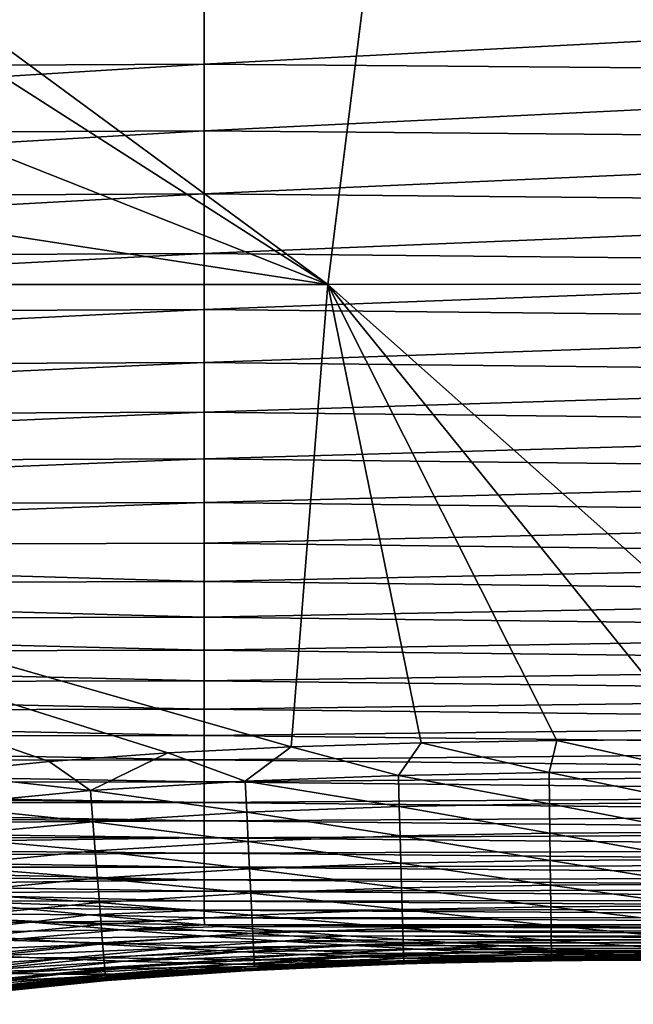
# Model space of a CAD drawing. Header units: metres. Extents: x -105 to 105, y -68 to 103.
# Tile 320 of 416: x 31.19 to 33.97, y 36.5 to 40.96. Entities that reach past the tile are written whole.
import ezdxf

# ---------------------------------------------------------------- set-up
doc = ezdxf.new("R2010")
doc.units = ezdxf.units.M
doc.layers.add('solid_FIT-BATH-150_SW0001_01', color=7, linetype='CONTINUOUS')

msp = doc.modelspace()

# ---------------------------------------------------------------- linework, layer by layer
at = {"layer": 'solid_FIT-BATH-150_SW0001_01'}
for points in [[(32.583248, 39.760757, 16.200817), (25.496708, 44.972977, 16.199598), (25.504524, 44.292011, 16.198769)], [(32.583248, 39.760757, 16.200817), (33.235664, 44.971737, 16.210653), (25.496708, 44.972977, 16.199598)], [(32.583248, 39.760757, 16.200817), (40.077023, 39.761967, 16.218206), (33.235664, 44.971737, 16.210653)], [(40.077023, 39.761967, 16.218206), (40.991165, 44.972569, 16.22831), (33.235664, 44.971737, 16.210653)], [(32.583248, 39.760757, 16.200817), (25.504524, 44.292011, 16.198769), (25.449463, 42.587696, 16.196123)], [(32.583248, 39.760757, 16.200817), (25.449463, 42.587696, 16.196123), (25.278761, 40.883736, 16.192635)], [(26.685522, 40.733994, -21.653275), (32.023693, 41.078712, -21.606762), (32.023693, 40.759483, -21.507984)], [(26.685522, 40.733994, -21.653275), (26.685522, 41.053772, -21.747705), (32.023693, 41.078712, -21.606762)], [(32.023693, 40.759483, -21.507984), (32.023693, 41.078712, -21.606762), (37.361866, 41.038395, -21.421862)], [(32.023693, 40.759483, -21.507984), (37.361866, 41.038395, -21.421862), (37.361866, 40.715549, -21.312798)], [(32.583248, 39.760757, 16.200817), (25.278761, 40.883736, 16.192635), (25.102907, 39.760273, 16.189856)], [(26.685522, 40.431652, -21.545696), (32.023693, 40.759483, -21.507984), (32.023693, 40.457253, -21.396006)], [(26.685522, 40.431652, -21.545696), (26.685522, 40.733994, -21.653275), (32.023693, 40.759483, -21.507984)], [(32.023693, 40.457253, -21.396006), (32.023693, 40.759483, -21.507984), (37.361866, 40.715549, -21.312798)], [(32.023693, 40.457253, -21.396006), (37.361866, 40.715549, -21.312798), (37.361866, 40.409958, -21.189571)], [(26.685522, 40.146152, -21.423878), (32.023693, 40.457253, -21.396006), (32.023693, 40.171478, -21.269783)], [(26.685522, 40.146152, -21.423878), (26.685522, 40.431652, -21.545696), (32.023693, 40.457253, -21.396006)], [(32.023693, 40.171478, -21.269783), (32.023693, 40.457253, -21.396006), (37.361866, 40.409958, -21.189571)], [(32.023693, 40.171478, -21.269783), (37.361866, 40.409958, -21.189571), (37.361866, 40.121105, -21.051113)], [(26.685522, 39.876896, -21.28673), (32.023693, 40.171478, -21.269783), (32.023693, 39.901634, -21.128273)], [(26.685522, 39.876896, -21.28673), (26.685522, 40.146152, -21.423878), (32.023693, 40.171478, -21.269783)], [(32.023693, 39.901634, -21.128273), (32.023693, 40.171478, -21.269783), (37.361866, 40.121105, -21.051113)], [(32.023693, 39.901634, -21.128273), (37.361866, 40.121105, -21.051113), (37.361866, 39.848488, -20.896347)], [(26.685522, 39.623291, -21.133162), (32.023693, 39.901634, -21.128273), (32.023693, 39.647175, -20.970428)], [(26.685522, 39.623291, -21.133162), (26.685522, 39.876896, -21.28673), (32.023693, 39.901634, -21.128273)], [(32.023693, 39.647175, -20.970428), (32.023693, 39.901634, -21.128273), (37.361866, 39.848488, -20.896347)], [(32.023693, 39.647175, -20.970428), (37.361866, 39.848488, -20.896347), (37.361866, 39.591595, -20.724203)], [(32.583248, 39.760757, 16.200817), (25.102907, 39.760273, 16.189856), (32.417774, 37.664249, 16.194971)], [(31.319601, 37.597607, 16.192787), (25.102907, 39.760273, 16.189856), (30.799433, 37.545444, 16.191738)], [(31.857697, 37.6366, 16.193859), (25.102907, 39.760273, 16.189856), (31.319601, 37.597607, 16.192787)], [(32.417774, 37.664249, 16.194971), (25.102907, 39.760273, 16.189856), (31.857697, 37.6366, 16.193859)], [(32.583248, 39.760757, 16.200817), (32.417774, 37.664249, 16.194971), (33.006966, 37.682716, 16.196148)], [(32.583248, 39.760757, 16.200817), (34.90036, 37.698792, 16.200079), (40.077023, 39.761967, 16.218206)], [(32.583248, 39.760757, 16.200817), (33.006966, 37.682716, 16.196148), (33.622261, 37.693295, 16.197395)], [(32.583248, 39.760757, 16.200817), (33.622261, 37.693295, 16.197395), (34.255619, 37.697674, 16.198706)], [(32.583248, 39.760757, 16.200817), (34.255619, 37.697674, 16.198706), (34.90036, 37.698792, 16.200079)], [(26.685522, 39.384739, -20.962084), (32.023693, 39.647175, -20.970428), (32.023693, 39.40757, -20.795204)], [(26.685522, 39.384739, -20.962084), (26.685522, 39.623291, -21.133162), (32.023693, 39.647175, -20.970428)], [(32.023693, 39.40757, -20.795204), (32.023693, 39.647175, -20.970428), (37.361866, 39.591595, -20.724203)], [(32.023693, 39.40757, -20.795204), (37.361866, 39.591595, -20.724203), (37.361866, 39.349915, -20.533606)], [(26.685522, 39.16066, -20.77236), (32.023693, 39.40757, -20.795204), (32.023693, 39.182289, -20.601515)], [(26.685522, 39.16066, -20.77236), (26.685522, 39.384739, -20.962084), (32.023693, 39.40757, -20.795204)], [(32.023693, 39.182289, -20.601515), (32.023693, 39.40757, -20.795204), (37.361866, 39.349915, -20.533606)], [(32.023693, 39.182289, -20.601515), (37.361866, 39.349915, -20.533606), (37.361866, 39.122936, -20.323385)], [(26.685522, 38.950508, -20.562698), (32.023693, 39.182289, -20.601515), (32.023693, 38.970825, -20.388124)], [(26.685522, 38.950508, -20.562698), (26.685522, 39.16066, -20.77236), (32.023693, 39.182289, -20.601515)], [(32.023693, 38.970825, -20.388124), (32.023693, 39.182289, -20.601515), (37.361866, 39.122936, -20.323385)], [(32.023693, 38.970825, -20.388124), (37.361866, 39.122936, -20.323385), (37.361866, 38.910149, -20.092272)], [(26.685522, 38.753761, -20.33177), (32.023693, 38.970825, -20.388124), (32.023693, 38.772671, -20.153782)], [(26.685522, 38.753761, -20.33177), (26.685522, 38.950508, -20.562698), (32.023693, 38.970825, -20.388124)], [(32.023693, 38.772671, -20.153782), (32.023693, 38.970825, -20.388124), (37.361866, 38.910149, -20.092272)], [(32.023693, 38.772671, -20.153782), (37.361866, 38.910149, -20.092272), (37.361866, 38.711029, -19.838997)], [(26.685522, 38.569881, -20.078247), (32.023693, 38.772671, -20.153782), (32.023693, 38.587318, -19.897228)], [(26.685522, 38.569881, -20.078247), (26.685522, 38.753761, -20.33177), (32.023693, 38.772671, -20.153782)], [(32.023693, 38.587318, -19.897228), (32.023693, 38.772671, -20.153782), (37.361866, 38.711029, -19.838997)], [(32.023693, 38.587318, -19.897228), (37.361866, 38.711029, -19.838997), (37.361866, 38.52507, -19.562288)], [(26.685522, 38.569881, -20.078247), (32.023693, 38.587318, -19.897228), (32.023693, 38.414265, -19.617205)], [(26.685522, 38.398346, -19.8008), (26.685522, 38.569881, -20.078247), (32.023693, 38.414265, -19.617205)], [(32.023693, 38.414265, -19.617205), (32.023693, 38.587318, -19.897228), (37.361866, 38.52507, -19.562288)], [(32.023693, 38.414265, -19.617205), (37.361866, 38.52507, -19.562288), (37.361866, 38.351749, -19.26087)], [(26.685522, 38.398346, -19.8008), (32.023693, 38.414265, -19.617205), (32.023693, 38.25301, -19.312458)], [(26.685522, 38.238617, -19.498106), (26.685522, 38.398346, -19.8008), (32.023693, 38.25301, -19.312458)], [(32.023693, 38.25301, -19.312458), (32.023693, 38.414265, -19.617205), (37.361866, 38.351749, -19.26087)], [(32.023693, 38.25301, -19.312458), (37.361866, 38.351749, -19.26087), (37.361866, 38.190559, -18.933474)], [(26.685522, 38.238617, -19.498106), (32.023693, 38.25301, -19.312458), (32.023693, 38.103039, -18.981728)], [(26.685522, 38.090168, -19.168833), (26.685522, 38.238617, -19.498106), (32.023693, 38.103039, -18.981728)], [(32.023693, 38.103039, -18.981728), (32.023693, 38.25301, -19.312458), (37.361866, 38.190559, -18.933474)], [(32.023693, 38.103039, -18.981728), (37.361866, 38.190559, -18.933474), (37.361866, 38.040985, -18.578827)], [(26.685522, 38.090168, -19.168833), (32.023693, 38.103039, -18.981728), (32.023693, 37.963856, -18.62376)], [(26.685522, 37.952469, -18.811653), (26.685522, 38.090168, -19.168833), (32.023693, 37.963856, -18.62376)], [(32.023693, 37.963856, -18.62376), (32.023693, 38.103039, -18.981728), (37.361866, 38.040985, -18.578827)], [(32.023693, 37.963856, -18.62376), (37.361866, 38.040985, -18.578827), (37.361866, 37.902504, -18.195656)], [(26.685522, 37.952469, -18.811653), (32.023693, 37.963856, -18.62376), (32.023693, 37.834949, -18.237297)], [(26.685522, 37.824986, -18.425241), (26.685522, 37.952469, -18.811653), (32.023693, 37.834949, -18.237297)], [(32.023693, 37.834949, -18.237297), (32.023693, 37.963856, -18.62376), (37.361866, 37.902504, -18.195656)], [(32.023693, 37.834949, -18.237297), (37.361866, 37.902504, -18.195656), (37.361866, 37.774612, -17.782684)], [(26.685522, 37.824986, -18.425241), (32.023693, 37.834949, -18.237297), (32.023693, 37.715839, -17.821047)], [(26.685522, 37.707218, -18.008223), (26.685522, 37.824986, -18.425241), (32.023693, 37.715839, -17.821047)], [(32.023693, 37.715839, -17.821047), (32.023693, 37.834949, -18.237297), (37.361866, 37.774612, -17.782684)], [(32.023693, 37.715839, -17.821047), (37.361866, 37.774612, -17.782684), (37.361866, 37.656818, -17.33857)], [(26.685522, 37.707218, -18.008223), (32.023693, 37.715839, -17.821047), (32.023693, 37.606068, -17.373648)], [(26.685522, 37.598713, -17.559141), (26.685522, 37.707218, -18.008223), (32.023693, 37.606068, -17.373648)], [(32.023693, 37.606068, -17.373648), (32.023693, 37.715839, -17.821047), (37.361866, 37.656818, -17.33857)], [(32.903797, 37.534683, 16.185135), (33.006966, 37.682716, 16.196148), (32.417774, 37.664249, 16.194971)], [(32.903797, 37.534683, 16.185135), (33.586815, 37.547424, 16.18652), (33.006966, 37.682716, 16.196148)], [(33.586815, 37.547424, 16.18652), (33.622261, 37.693295, 16.197395), (33.006966, 37.682716, 16.196148)], [(33.586815, 37.547424, 16.18652), (34.253925, 37.551933, 16.187901), (33.622261, 37.693295, 16.197395)], [(34.253925, 37.551933, 16.187901), (34.255619, 37.697674, 16.198706), (33.622261, 37.693295, 16.197395)], [(31.507908, 37.465916, 16.182346), (31.857697, 37.6366, 16.193859), (31.319601, 37.597607, 16.192787)], [(31.507908, 37.465916, 16.182346), (32.209576, 37.509315, 16.183748), (31.857697, 37.6366, 16.193859)], [(32.209576, 37.509315, 16.183748), (32.417774, 37.664249, 16.194971), (31.857697, 37.6366, 16.193859)], [(32.023693, 37.606068, -17.373648), (37.361866, 37.656818, -17.33857), (37.361866, 37.548645, -16.861942)], [(32.209576, 37.509315, 16.183748), (32.903797, 37.534683, 16.185135), (32.417774, 37.664249, 16.194971)], [(26.685522, 37.598713, -17.559141), (32.023693, 37.606068, -17.373648), (32.023693, 37.505192, -16.893726)], [(26.685522, 37.598713, -17.559141), (32.023693, 37.505192, -16.893726), (26.685919, 37.499222, -17.077595)], [(31.507908, 37.465916, 16.182346), (31.319601, 37.597607, 16.192787), (30.799433, 37.545444, 16.191738)], [(32.023693, 37.505192, -16.893726), (32.023693, 37.606068, -17.373648), (37.361866, 37.548645, -16.861942)], [(30.801594, 37.398071, 16.180916), (31.507908, 37.465916, 16.182346), (30.799433, 37.545444, 16.191738)], [(32.023693, 37.505192, -16.893726), (37.361866, 37.548645, -16.861942), (37.361866, 37.449619, -16.351431)], [(33.588509, 37.406044, 16.154968), (33.586815, 37.547424, 16.18652), (32.903797, 37.534683, 16.185135)], [(34.254387, 37.410553, 16.156351), (34.253925, 37.551933, 16.187901), (33.586815, 37.547424, 16.18652)], [(33.588509, 37.406044, 16.154968), (34.254387, 37.410553, 16.156351), (33.586815, 37.547424, 16.18652)], [(32.023693, 37.412769, -16.379913), (26.685919, 37.499222, -17.077595), (32.023693, 37.505192, -16.893726)], [(32.023693, 37.412769, -16.379913), (26.927549, 37.465183, -16.885277), (26.685919, 37.499222, -17.077595)], [(32.216465, 37.368073, 16.152195), (32.209576, 37.509315, 16.183748), (31.507908, 37.465916, 16.182346)], [(32.023693, 37.412769, -16.379913), (32.023693, 37.505192, -16.893726), (37.361866, 37.449619, -16.351431)], [(32.907612, 37.393333, 16.153584), (32.903797, 37.534683, 16.185135), (32.209576, 37.509315, 16.183748)], [(32.216465, 37.368073, 16.152195), (32.907612, 37.393333, 16.153584), (32.209576, 37.509315, 16.183748)], [(32.907612, 37.393333, 16.153584), (33.588509, 37.406044, 16.154968), (32.903797, 37.534683, 16.185135)], [(32.023693, 37.412769, -16.379913), (27.320002, 37.410187, -16.550983), (26.927549, 37.465183, -16.885277)], [(31.518913, 37.324932, 16.150793), (31.507908, 37.465916, 16.182346), (30.801594, 37.398071, 16.180916)], [(31.518913, 37.324932, 16.150793), (32.216465, 37.368073, 16.152195), (31.507908, 37.465916, 16.182346)], [(32.023693, 37.32835, -15.830834), (27.320002, 37.410187, -16.550983), (32.023693, 37.412769, -16.379913)], [(32.023693, 37.32835, -15.830834), (27.702845, 37.35696, -16.195852), (27.320002, 37.410187, -16.550983)], [(32.023693, 37.412769, -16.379913), (37.361866, 37.449619, -16.351431), (37.361866, 37.359264, -15.805665)], [(32.023693, 37.32835, -15.830834), (32.023693, 37.412769, -16.379913), (37.361866, 37.359264, -15.805665)], [(34.254868, 37.2775, 16.105612), (34.254387, 37.410553, 16.156351), (33.588509, 37.406044, 16.154968)], [(30.817886, 37.257614, 16.149361), (31.518913, 37.324932, 16.150793), (30.801594, 37.398071, 16.180916)], [(32.222988, 37.235157, 16.101448), (32.216465, 37.368073, 16.152195), (31.518913, 37.324932, 16.150793)], [(32.911243, 37.260315, 16.10284), (32.907612, 37.393333, 16.153584), (32.216465, 37.368073, 16.152195)], [(32.222988, 37.235157, 16.101448), (32.911243, 37.260315, 16.10284), (32.216465, 37.368073, 16.152195)], [(33.590141, 37.272987, 16.104227), (33.588509, 37.406044, 16.154968), (32.907612, 37.393333, 16.153584)], [(32.911243, 37.260315, 16.10284), (33.590141, 37.272987, 16.104227), (32.907612, 37.393333, 16.153584)], [(33.590141, 37.272987, 16.104227), (34.254868, 37.2775, 16.105612), (33.588509, 37.406044, 16.154968)], [(32.023693, 37.32835, -15.830834), (28.078186, 37.305584, -15.818457), (27.702845, 37.35696, -16.195852)], [(32.023693, 37.251495, -15.245119), (28.078186, 37.305584, -15.818457), (32.023693, 37.32835, -15.830834)], [(31.529312, 37.192261, 16.10004), (31.518913, 37.324932, 16.150793), (30.817886, 37.257614, 16.149361)], [(31.529312, 37.192261, 16.10004), (32.222988, 37.235157, 16.101448), (31.518913, 37.324932, 16.150793)], [(32.023693, 37.32835, -15.830834), (37.361866, 37.359264, -15.805665), (37.361866, 37.277103, -15.223272)], [(32.023693, 37.251495, -15.245119), (32.023693, 37.32835, -15.830834), (37.361866, 37.277103, -15.223272)], [(32.023693, 37.251495, -15.245119), (28.445932, 37.256245, -15.418365), (28.078186, 37.305584, -15.818457)], [(32.023693, 37.251495, -15.245119), (37.361866, 37.277103, -15.223272), (37.361866, 37.202667, -14.60288)], [(34.255356, 37.154331, 16.037241), (34.254868, 37.2775, 16.105612), (33.590141, 37.272987, 16.104227)], [(32.023693, 37.251495, -15.245119), (28.806047, 37.20892, -14.993556), (28.445932, 37.256245, -15.418365)], [(32.023693, 37.181751, -14.621395), (28.806047, 37.20892, -14.993556), (32.023693, 37.251495, -15.245119)], [(30.833261, 37.125439, 16.0986), (31.529312, 37.192261, 16.10004), (30.817886, 37.257614, 16.149361)], [(32.229069, 37.112114, 16.033064), (32.222988, 37.235157, 16.101448), (31.529312, 37.192261, 16.10004)], [(32.023693, 37.181751, -14.621395), (32.023693, 37.251495, -15.245119), (37.361866, 37.202667, -14.60288)], [(32.914646, 37.137177, 16.034462), (32.911243, 37.260315, 16.10284), (32.222988, 37.235157, 16.101448)], [(32.229069, 37.112114, 16.033064), (32.914646, 37.137177, 16.034462), (32.222988, 37.235157, 16.101448)], [(33.591702, 37.149818, 16.035854), (33.590141, 37.272987, 16.104227), (32.911243, 37.260315, 16.10284)], [(32.914646, 37.137177, 16.034462), (33.591702, 37.149818, 16.035854), (32.911243, 37.260315, 16.10284)], [(33.591702, 37.149818, 16.035854), (34.255356, 37.154331, 16.037241), (33.590141, 37.272987, 16.104227)], [(32.023693, 37.181751, -14.621395), (29.16073, 37.163406, -14.539763), (28.806047, 37.20892, -14.993556)], [(31.53898, 37.069447, 16.031649), (31.529312, 37.192261, 16.10004), (30.833261, 37.125439, 16.0986)], [(31.53898, 37.069447, 16.031649), (32.229069, 37.112114, 16.033064), (31.529312, 37.192261, 16.10004)], [(32.023693, 37.181751, -14.621395), (37.361866, 37.202667, -14.60288), (37.361866, 37.135475, -13.94312)], [(32.023693, 37.118675, -13.958291), (29.16073, 37.163406, -14.539763), (32.023693, 37.181751, -14.621395)], [(32.023693, 37.118675, -13.958291), (29.510887, 37.119671, -14.053617), (29.16073, 37.163406, -14.539763)], [(32.023693, 37.118675, -13.958291), (32.023693, 37.181751, -14.621395), (37.361866, 37.135475, -13.94312)], [(33.593159, 37.03809, 15.951408), (33.591702, 37.149818, 16.035854), (32.914646, 37.137177, 16.034462)], [(34.255844, 37.042603, 15.952798), (34.255356, 37.154331, 16.037241), (33.591702, 37.149818, 16.035854)], [(33.593159, 37.03809, 15.951408), (34.255844, 37.042603, 15.952798), (33.591702, 37.149818, 16.035854)], [(32.023693, 37.061829, -13.254435), (29.855719, 37.077946, -13.534333), (29.510887, 37.119671, -14.053617)], [(32.023693, 37.061829, -13.254435), (29.510887, 37.119671, -14.053617), (32.023693, 37.118675, -13.958291)], [(30.847536, 37.00309, 16.030199), (31.53898, 37.069447, 16.031649), (30.833261, 37.125439, 16.0986)], [(32.234631, 37.000504, 15.948603), (32.229069, 37.112114, 16.033064), (31.53898, 37.069447, 16.031649)], [(32.023693, 37.118675, -13.958291), (37.361866, 37.135475, -13.94312), (37.361866, 37.075054, -13.242619)], [(32.023693, 37.061829, -13.254435), (32.023693, 37.118675, -13.958291), (37.361866, 37.075054, -13.242619)], [(32.917782, 37.025475, 15.95001), (32.914646, 37.137177, 16.034462), (32.229069, 37.112114, 16.033064)], [(32.234631, 37.000504, 15.948603), (32.917782, 37.025475, 15.95001), (32.229069, 37.112114, 16.033064)], [(32.917782, 37.025475, 15.95001), (33.593159, 37.03809, 15.951408), (32.914646, 37.137177, 16.034462)], [(32.023693, 37.061829, -13.254435), (30.195494, 37.038372, -12.980608), (29.855719, 37.077946, -13.534333)], [(32.023693, 37.010792, -12.508448), (30.195494, 37.038372, -12.980608), (32.023693, 37.061829, -13.254435)], [(31.547796, 36.958046, 15.947177), (31.53898, 37.069447, 16.031649), (30.847536, 37.00309, 16.030199)], [(31.547796, 36.958046, 15.947177), (32.234631, 37.000504, 15.948603), (31.53898, 37.069447, 16.031649)], [(32.023693, 37.061829, -13.254435), (37.361866, 37.075054, -13.242619), (37.361866, 37.020939, -12.500005)], [(32.023693, 37.010792, -12.508448), (32.023693, 37.061829, -13.254435), (37.361866, 37.020939, -12.500005)], [(32.023693, 37.010792, -12.508448), (30.531027, 37.001015, -12.390066), (30.195494, 37.038372, -12.980608)], [(32.023693, 36.96521, -11.71894), (30.531027, 37.001015, -12.390066), (32.023693, 37.010792, -12.508448)], [(32.023693, 37.010792, -12.508448), (37.361866, 37.020939, -12.500005), (37.361866, 36.972733, -11.713908)], [(32.023693, 36.96521, -11.71894), (32.023693, 37.010792, -12.508448), (37.361866, 36.972733, -11.713908)], [(32.920601, 36.926762, 15.851042), (32.917782, 37.025475, 15.95001), (32.234631, 37.000504, 15.948603)], [(33.594498, 36.93935, 15.852447), (33.593159, 37.03809, 15.951408), (32.917782, 37.025475, 15.95001)], [(32.920601, 36.926762, 15.851042), (33.594498, 36.93935, 15.852447), (32.917782, 37.025475, 15.95001)], [(34.256329, 36.943863, 15.853842), (34.255844, 37.042603, 15.952798), (33.593159, 37.03809, 15.951408)], [(33.594498, 36.93935, 15.852447), (34.256329, 36.943863, 15.853842), (33.593159, 37.03809, 15.951408)], [(32.023693, 36.96521, -11.71894), (30.862055, 36.965942, -11.760345), (30.531027, 37.001015, -12.390066)], [(30.860531, 36.892113, 15.945713), (31.547796, 36.958046, 15.947177), (30.847536, 37.00309, 16.030199)], [(32.023693, 36.924725, -10.884522), (31.186005, 36.933353, -11.092188), (30.862055, 36.965942, -11.760345)], [(32.023693, 36.924725, -10.884522), (30.862055, 36.965942, -11.760345), (32.023693, 36.96521, -11.71894)], [(32.239594, 36.901871, 15.849626), (32.234631, 37.000504, 15.948603), (31.547796, 36.958046, 15.947177)], [(32.023693, 36.96521, -11.71894), (37.361866, 36.972733, -11.713908), (37.361866, 36.930038, -10.88296)], [(32.023693, 36.924725, -10.884522), (32.023693, 36.96521, -11.71894), (37.361866, 36.930038, -10.88296)], [(32.239594, 36.901871, 15.849626), (32.920601, 36.926762, 15.851042), (32.234631, 37.000504, 15.948603)], [(31.186005, 36.933353, -11.092188), (31.502182, 36.903286, -10.384292), (30.794544, 36.909355, -10.887589)], [(31.555634, 36.859604, 15.848186), (31.547796, 36.958046, 15.947177), (30.860531, 36.892113, 15.945713)], [(32.023693, 36.924725, -10.884522), (31.502182, 36.903286, -10.384292), (31.186005, 36.933353, -11.092188)], [(32.023693, 36.888981, -10.003807), (31.502182, 36.903286, -10.384292), (32.023693, 36.924725, -10.884522)], [(31.555634, 36.859604, 15.848186), (32.239594, 36.901871, 15.849626), (31.547796, 36.958046, 15.947177)], [(32.023693, 36.924725, -10.884522), (37.361866, 36.930038, -10.88296), (37.361866, 36.892467, -10.005789)], [(32.023693, 36.888981, -10.003807), (32.023693, 36.924725, -10.884522), (37.361866, 36.892467, -10.005789)], [(32.923058, 36.842594, 15.739118), (32.920601, 36.926762, 15.851042), (32.239594, 36.901871, 15.849626)], [(33.595695, 36.85516, 15.74053), (33.594498, 36.93935, 15.852447), (32.920601, 36.926762, 15.851042)], [(32.923058, 36.842594, 15.739118), (33.595695, 36.85516, 15.74053), (32.920601, 36.926762, 15.851042)], [(34.256798, 36.859673, 15.741929), (34.256329, 36.943863, 15.853842), (33.594498, 36.93935, 15.852447)], [(33.595695, 36.85516, 15.74053), (34.256798, 36.859673, 15.741929), (33.594498, 36.93935, 15.852447)], [(30.370079, 36.858612, -10.684321), (30.794544, 36.909355, -10.887589), (31.237938, 36.869041, -9.841188)], [(31.502182, 36.903286, -10.384292), (31.237938, 36.869041, -9.841188), (30.794544, 36.909355, -10.887589)], [(30.872061, 36.794052, 15.846705), (31.555634, 36.859604, 15.848186), (30.860531, 36.892113, 15.945713)], [(31.502182, 36.903286, -10.384292), (31.811863, 36.875656, -9.632895), (31.237938, 36.869041, -9.841188)], [(31.811863, 36.875656, -9.632895), (32.025143, 36.857628, -9.075686), (31.237938, 36.869041, -9.841188)], [(32.023693, 36.888981, -10.003807), (31.811863, 36.875656, -9.632895), (31.502182, 36.903286, -10.384292)], [(32.243881, 36.817772, 15.73769), (32.239594, 36.901871, 15.849626), (31.555634, 36.859604, 15.848186)], [(32.023693, 36.888981, -10.003807), (32.025143, 36.857628, -9.075686), (31.811863, 36.875656, -9.632895)], [(32.023693, 36.888981, -10.003807), (37.361866, 36.892467, -10.005789), (37.361866, 36.859627, -9.081024)], [(32.023693, 36.888981, -10.003807), (37.361866, 36.859627, -9.081024), (32.025143, 36.857628, -9.075686)], [(32.243881, 36.817772, 15.73769), (32.923058, 36.842594, 15.739118), (32.239594, 36.901871, 15.849626)], [(30.795069, 36.823471, -9.646255), (30.370079, 36.858612, -10.684321), (31.237938, 36.869041, -9.841188)], [(30.795069, 36.823471, -9.646255), (31.237938, 36.869041, -9.841188), (31.647707, 36.835072, -8.744442)], [(31.187235, 36.794353, -8.558246), (30.795069, 36.823471, -9.646255), (31.647707, 36.835072, -8.744442)], [(31.56237, 36.775669, 15.736236), (31.555634, 36.859604, 15.848186), (30.872061, 36.794052, 15.846705)], [(31.187235, 36.794353, -8.558246), (31.647707, 36.835072, -8.744442), (32.025806, 36.806702, -7.591387)], [(32.025143, 36.857628, -9.075686), (31.647707, 36.835072, -8.744442), (31.237938, 36.869041, -9.841188)], [(31.56237, 36.775669, 15.736236), (32.243881, 36.817772, 15.73769), (31.555634, 36.859604, 15.848186)], [(32.025143, 36.857628, -9.075686), (32.110336, 36.850643, -8.842603), (31.647707, 36.835072, -8.744442)], [(32.110336, 36.850643, -8.842603), (32.394516, 36.828224, -8.015312), (31.647707, 36.835072, -8.744442)], [(32.394516, 36.828224, -8.015312), (32.025806, 36.806702, -7.591387), (31.647707, 36.835072, -8.744442)], [(37.361866, 36.831127, -8.107297), (32.025143, 36.857628, -9.075686), (37.361866, 36.859627, -9.081024)], [(37.361866, 36.831127, -8.107297), (32.110336, 36.850643, -8.842603), (32.025143, 36.857628, -9.075686)], [(32.394516, 36.828224, -8.015312), (32.666779, 36.80814, -7.144774), (32.025806, 36.806702, -7.591387)], [(37.361866, 36.831127, -8.107297), (32.394516, 36.828224, -8.015312), (32.110336, 36.850643, -8.842603)], [(32.92511, 36.774521, 15.615795), (32.923058, 36.842594, 15.739118), (32.243881, 36.817772, 15.73769)], [(37.361866, 36.80658, -7.083236), (32.394516, 36.828224, -8.015312), (37.361866, 36.831127, -8.107297)], [(37.361866, 36.80658, -7.083236), (32.666779, 36.80814, -7.144774), (32.394516, 36.828224, -8.015312)], [(33.596729, 36.787067, 15.617216), (33.595695, 36.85516, 15.74053), (32.923058, 36.842594, 15.739118)], [(32.92511, 36.774521, 15.615795), (33.596729, 36.787067, 15.617216), (32.923058, 36.842594, 15.739118)], [(34.257244, 36.79158, 15.618621), (34.256798, 36.859673, 15.741929), (33.595695, 36.85516, 15.74053)], [(33.596729, 36.787067, 15.617216), (34.257244, 36.79158, 15.618621), (33.595695, 36.85516, 15.74053)], [(30.330496, 36.757824, -9.442979), (30.795069, 36.823471, -9.646255), (31.187235, 36.794353, -8.558246)], [(30.705904, 36.734772, -8.363404), (30.330496, 36.757824, -9.442979), (31.187235, 36.794353, -8.558246)], [(30.705904, 36.734772, -8.363404), (31.187235, 36.794353, -8.558246), (31.548485, 36.770538, -7.414373)], [(30.881948, 36.710449, 15.734736), (31.56237, 36.775669, 15.736236), (30.872061, 36.794052, 15.846705)], [(31.548485, 36.770538, -7.414373), (31.187235, 36.794353, -8.558246), (32.025806, 36.806702, -7.591387)], [(31.548485, 36.770538, -7.414373), (32.025806, 36.806702, -7.591387), (32.375248, 36.783043, -6.37377)], [(31.881805, 36.75116, -6.206415), (31.548485, 36.770538, -7.414373), (32.375248, 36.783043, -6.37377)], [(32.247414, 36.74976, 15.614355), (32.243881, 36.817772, 15.73769), (31.56237, 36.775669, 15.736236)], [(31.881805, 36.75116, -6.206415), (32.375248, 36.783043, -6.37377), (32.698479, 36.763271, -5.084231)], [(32.666779, 36.80814, -7.144774), (32.375248, 36.783043, -6.37377), (32.025806, 36.806702, -7.591387)], [(32.247414, 36.74976, 15.614355), (32.92511, 36.774521, 15.615795), (32.243881, 36.817772, 15.73769)], [(32.666779, 36.80814, -7.144774), (32.923767, 36.790504, -6.242395), (32.375248, 36.783043, -6.37377)], [(32.923767, 36.790504, -6.242395), (33.162247, 36.77528, -5.320576), (32.375248, 36.783043, -6.37377)], [(33.162247, 36.77528, -5.320576), (32.698479, 36.763271, -5.084231), (32.375248, 36.783043, -6.37377)], [(37.361866, 36.785591, -6.007473), (32.923767, 36.790504, -6.242395), (32.666779, 36.80814, -7.144774)], [(37.361866, 36.785591, -6.007473), (32.666779, 36.80814, -7.144774), (37.361866, 36.80658, -7.083236)], [(37.361866, 36.785591, -6.007473), (33.162247, 36.77528, -5.320576), (32.923767, 36.790504, -6.242395)], [(33.597584, 36.736633, 15.484063), (33.596729, 36.787067, 15.617216), (32.92511, 36.774521, 15.615795)], [(37.361866, 36.767773, -4.878635), (33.162247, 36.77528, -5.320576), (37.361866, 36.785591, -6.007473)], [(34.257668, 36.741142, 15.485474), (34.257244, 36.79158, 15.618621), (33.596729, 36.787067, 15.617216)], [(33.597584, 36.736633, 15.484063), (34.257668, 36.741142, 15.485474), (33.596729, 36.787067, 15.617216)], [(31.051134, 36.716766, -7.228467), (30.705904, 36.734772, -8.363404), (31.548485, 36.770538, -7.414373)], [(31.567884, 36.707798, 15.612885), (31.56237, 36.775669, 15.736236), (30.881948, 36.710449, 15.734736)], [(31.051134, 36.716766, -7.228467), (31.548485, 36.770538, -7.414373), (31.881805, 36.75116, -6.206415)], [(31.369137, 36.70293, -6.030039), (31.051134, 36.716766, -7.228467), (31.881805, 36.75116, -6.206415)], [(31.369137, 36.70293, -6.030039), (31.881805, 36.75116, -6.206415), (32.189671, 36.735394, -4.927001)], [(31.567884, 36.707798, 15.612885), (32.247414, 36.74976, 15.614355), (31.56237, 36.775669, 15.736236)], [(32.250111, 36.699387, 15.481182), (32.247414, 36.74976, 15.614355), (31.567884, 36.707798, 15.612885)], [(32.189671, 36.735394, -4.927001), (31.881805, 36.75116, -6.206415), (32.698479, 36.763271, -5.084231)], [(32.189671, 36.735394, -4.927001), (32.698479, 36.763271, -5.084231), (32.994251, 36.746964, -3.721266)], [(32.470894, 36.72282, -3.574612), (32.189671, 36.735394, -4.927001), (32.994251, 36.746964, -3.721266)], [(32.926716, 36.724102, 15.482634), (32.92511, 36.774521, 15.615795), (32.247414, 36.74976, 15.614355)], [(32.250111, 36.699387, 15.481182), (32.926716, 36.724102, 15.482634), (32.247414, 36.74976, 15.614355)], [(32.470894, 36.72282, -3.574612), (32.994251, 36.746964, -3.721266), (33.259869, 36.733852, -2.285729)], [(33.162247, 36.77528, -5.320576), (33.383411, 36.762123, -4.375644), (32.698479, 36.763271, -5.084231)], [(33.383411, 36.762123, -4.375644), (32.994251, 36.746964, -3.721266), (32.698479, 36.763271, -5.084231)], [(32.926716, 36.724102, 15.482634), (33.597584, 36.736633, 15.484063), (32.92511, 36.774521, 15.615795)], [(33.383411, 36.762123, -4.375644), (33.587643, 36.750801, -3.406424), (32.994251, 36.746964, -3.721266)], [(33.587643, 36.750801, -3.406424), (33.774822, 36.741142, -2.413198), (32.994251, 36.746964, -3.721266)], [(33.774822, 36.741142, -2.413198), (33.259869, 36.733852, -2.285729), (32.994251, 36.746964, -3.721266)], [(37.361866, 36.767773, -4.878635), (33.383411, 36.762123, -4.375644), (33.162247, 36.77528, -5.320576)], [(33.774822, 36.741142, -2.413198), (33.944481, 36.732975, -1.396991), (33.259869, 36.733852, -2.285729)], [(37.361866, 36.752777, -3.695388), (33.383411, 36.762123, -4.375644), (37.361866, 36.767773, -4.878635)], [(37.361866, 36.752777, -3.695388), (33.587643, 36.750801, -3.406424), (33.383411, 36.762123, -4.375644)], [(37.361866, 36.74033, -2.456455), (33.587643, 36.750801, -3.406424), (37.361866, 36.752777, -3.695388)], [(37.361866, 36.74033, -2.456455), (33.774822, 36.741142, -2.413198), (33.587643, 36.750801, -3.406424)], [(33.597584, 36.736633, 15.484063), (34.258049, 36.709911, 15.344046), (34.257668, 36.741142, 15.485474)], [(37.361866, 36.730171, -1.160566), (33.944481, 36.732975, -1.396991), (33.774822, 36.741142, -2.413198)], [(37.361866, 36.730171, -1.160566), (33.774822, 36.741142, -2.413198), (37.361866, 36.74033, -2.456455)], [(30.537432, 36.648716, -7.037808), (31.051134, 36.716766, -7.228467), (31.369137, 36.70293, -6.030039)], [(30.840965, 36.640949, -5.848404), (30.537432, 36.648716, -7.037808), (31.369137, 36.70293, -6.030039)], [(30.840965, 36.640949, -5.848404), (31.369137, 36.70293, -6.030039), (31.66239, 36.692432, -4.7608)], [(30.890009, 36.642853, 15.611365), (31.567884, 36.707798, 15.612885), (30.881948, 36.710449, 15.734736)], [(31.572052, 36.657536, 15.479695), (31.567884, 36.707798, 15.612885), (30.890009, 36.642853, 15.611365)], [(31.66239, 36.692432, -4.7608), (31.369137, 36.70293, -6.030039), (32.189671, 36.735394, -4.927001)], [(31.572052, 36.657536, 15.479695), (32.250111, 36.699387, 15.481182), (31.567884, 36.707798, 15.612885)], [(31.572052, 36.657536, 15.479695), (32.2519, 36.668201, 15.339728), (32.250111, 36.699387, 15.481182)], [(31.66239, 36.692432, -4.7608), (32.189671, 36.735394, -4.927001), (32.470894, 36.72282, -3.574612)], [(31.929777, 36.684834, -3.41924), (31.66239, 36.692432, -4.7608), (32.470894, 36.72282, -3.574612)], [(31.929777, 36.684834, -3.41924), (32.470894, 36.72282, -3.574612), (32.722843, 36.713173, -2.150205)], [(32.168755, 36.679836, -2.006399), (31.929777, 36.684834, -3.41924), (32.722843, 36.713173, -2.150205)], [(32.168755, 36.679836, -2.006399), (32.722843, 36.713173, -2.150205), (32.943027, 36.706165, -0.655365)], [(32.376911, 36.677135, -0.523948), (32.168755, 36.679836, -2.006399), (32.943027, 36.706165, -0.655365)], [(32.250111, 36.699387, 15.481182), (32.92783, 36.692886, 15.341192), (32.926716, 36.724102, 15.482634)], [(32.250111, 36.699387, 15.481182), (32.2519, 36.668201, 15.339728), (32.92783, 36.692886, 15.341192)], [(32.92783, 36.692886, 15.341192), (32.2519, 36.668201, 15.339728), (32.634399, 36.673424, 15.195111)], [(32.376911, 36.677135, -0.523948), (32.943027, 36.706165, -0.655365), (33.130737, 36.701405, 0.900744)], [(32.553593, 36.676311, 1.018975), (32.376911, 36.677135, -0.523948), (33.130737, 36.701405, 0.900744)], [(32.722843, 36.713173, -2.150205), (32.470894, 36.72282, -3.574612), (33.259869, 36.733852, -2.285729)], [(32.553593, 36.676311, 1.018975), (33.130737, 36.701405, 0.900744), (33.286545, 36.698441, 2.504229)], [(32.699429, 36.676884, 2.608796), (32.553593, 36.676311, 1.018975), (33.286545, 36.698441, 2.504229)], [(32.92783, 36.692886, 15.341192), (32.634399, 36.673424, 15.195111), (33.048981, 36.685436, 15.196012)], [(32.699429, 36.676884, 2.608796), (33.286545, 36.698441, 2.504229), (33.411186, 36.696808, 4.142036)], [(32.815231, 36.678368, 4.233011), (32.699429, 36.676884, 2.608796), (33.411186, 36.696808, 4.142036)], [(32.722843, 36.713173, -2.150205), (33.259869, 36.733852, -2.285729), (33.492779, 36.723663, -0.779099)], [(32.943027, 36.706165, -0.655365), (32.722843, 36.713173, -2.150205), (33.492779, 36.723663, -0.779099)], [(32.815231, 36.678368, 4.233011), (33.411186, 36.696808, 4.142036), (33.507175, 36.696102, 5.815029)], [(32.903561, 36.680328, 5.89268), (32.815231, 36.678368, 4.233011), (33.507175, 36.696102, 5.815029)], [(32.903561, 36.680328, 5.89268), (33.507175, 36.696102, 5.815029), (33.579189, 36.695972, 7.540796)], [(32.969086, 36.682381, 7.605157), (32.903561, 36.680328, 5.89268), (33.579189, 36.695972, 7.540796)], [(32.926716, 36.724102, 15.482634), (33.598232, 36.70541, 15.34263), (33.597584, 36.736633, 15.484063)], [(32.926716, 36.724102, 15.482634), (32.92783, 36.692886, 15.341192), (33.598232, 36.70541, 15.34263)], [(33.598232, 36.70541, 15.34263), (32.92783, 36.692886, 15.341192), (33.048981, 36.685436, 15.196012)], [(32.943027, 36.706165, -0.655365), (33.492779, 36.723663, -0.779099), (33.692234, 36.716015, 0.789495)], [(33.130737, 36.701405, 0.900744), (32.943027, 36.706165, -0.655365), (33.692234, 36.716015, 0.789495)], [(32.969086, 36.682381, 7.605157), (33.579189, 36.695972, 7.540796), (33.631927, 36.696079, 9.337185)], [(33.016457, 36.684158, 9.387705), (32.969086, 36.682381, 7.605157), (33.631927, 36.696079, 9.337185)], [(33.016457, 36.684158, 9.387705), (33.631927, 36.696079, 9.337185), (33.668182, 36.696159, 11.21463)], [(33.048409, 36.685383, 11.249895), (33.016457, 36.684158, 9.387705), (33.668182, 36.696159, 11.21463)], [(33.048409, 36.685383, 11.249895), (33.668182, 36.696159, 11.21463), (33.686939, 36.696129, 13.169749)], [(33.063988, 36.685936, 13.187866), (33.048409, 36.685383, 11.249895), (33.686939, 36.696129, 13.169749)], [(33.598232, 36.70541, 15.34263), (33.048981, 36.685436, 15.196012), (33.684483, 36.695889, 15.197382)], [(33.048981, 36.685436, 15.196012), (33.063988, 36.685936, 13.187866), (33.684483, 36.695889, 15.197382)], [(33.063988, 36.685936, 13.187866), (33.686939, 36.696129, 13.169749), (33.684483, 36.695889, 15.197382)], [(33.130737, 36.701405, 0.900744), (33.692234, 36.716015, 0.789495), (33.858761, 36.710464, 2.405911)], [(33.286545, 36.698441, 2.504229), (33.130737, 36.701405, 0.900744), (33.858761, 36.710464, 2.405911)], [(33.944481, 36.732975, -1.396991), (33.492779, 36.723663, -0.779099), (33.259869, 36.733852, -2.285729)], [(33.286545, 36.698441, 2.504229), (33.858761, 36.710464, 2.405911), (33.992996, 36.706562, 4.056606)], [(33.411186, 36.696808, 4.142036), (33.286545, 36.698441, 2.504229), (33.992996, 36.706562, 4.056606)], [(33.411186, 36.696808, 4.142036), (33.992996, 36.706562, 4.056606), (34.097412, 36.703915, 5.742237)], [(33.507175, 36.696102, 5.815029), (33.411186, 36.696808, 4.142036), (34.097412, 36.703915, 5.742237)], [(33.944481, 36.732975, -1.396991), (34.097862, 36.726131, -0.357158), (33.492779, 36.723663, -0.779099)], [(34.097862, 36.726131, -0.357158), (33.692234, 36.716015, 0.789495), (33.492779, 36.723663, -0.779099)], [(33.507175, 36.696102, 5.815029), (34.097412, 36.703915, 5.742237), (34.176674, 36.702198, 7.480555)], [(33.579189, 36.695972, 7.540796), (33.507175, 36.696102, 5.815029), (34.176674, 36.702198, 7.480555)], [(33.579189, 36.695972, 7.540796), (34.176674, 36.702198, 7.480555), (34.235516, 36.70108, 9.289936)], [(33.631927, 36.696079, 9.337185), (33.579189, 36.695972, 7.540796), (34.235516, 36.70108, 9.289936)], [(33.597584, 36.736633, 15.484063), (33.598232, 36.70541, 15.34263), (34.258049, 36.709911, 15.344046)], [(34.258049, 36.709911, 15.344046), (33.598232, 36.70541, 15.34263), (33.736881, 36.696404, 15.197495)], [(33.598232, 36.70541, 15.34263), (33.684483, 36.695889, 15.197382), (33.736881, 36.696404, 15.197495)], [(33.631927, 36.696079, 9.337185), (34.235516, 36.70108, 9.289936), (34.276779, 36.700317, 11.181652)], [(33.668182, 36.696159, 11.21463), (33.631927, 36.696079, 9.337185), (34.276779, 36.700317, 11.181652)], [(33.668182, 36.696159, 11.21463), (34.276779, 36.700317, 11.181652), (34.299412, 36.699833, 13.152815)], [(33.686939, 36.696129, 13.169749), (33.668182, 36.696159, 11.21463), (34.299412, 36.699833, 13.152815)], [(33.736881, 36.696404, 15.197495), (33.684483, 36.695889, 15.197382), (33.686939, 36.696129, 13.169749)], [(33.686939, 36.696129, 13.169749), (34.299412, 36.699833, 13.152815), (34.290024, 36.699528, 15.198686)], [(33.736881, 36.696404, 15.197495), (33.686939, 36.696129, 13.169749), (34.290024, 36.699528, 15.198686)], [(34.097862, 36.726131, -0.357158), (34.236286, 36.720451, 0.707225), (33.692234, 36.716015, 0.789495)], [(34.236286, 36.720451, 0.707225), (34.358955, 36.715794, 1.795124), (33.692234, 36.716015, 0.789495)], [(34.358955, 36.715794, 1.795124), (33.858761, 36.710464, 2.405911), (33.692234, 36.716015, 0.789495)], [(34.258049, 36.709911, 15.344046), (33.736881, 36.696404, 15.197495), (34.290024, 36.699528, 15.198686)], [(34.358955, 36.715794, 1.795124), (34.466801, 36.712021, 2.906849), (33.858761, 36.710464, 2.405911)], [(34.466801, 36.712021, 2.906849), (33.992996, 36.706562, 4.056606), (33.858761, 36.710464, 2.405911)], [(37.361866, 36.730171, -1.160566), (34.097862, 36.726131, -0.357158), (33.944481, 36.732975, -1.396991)], [(31.120407, 36.63625, -4.589012), (30.840965, 36.640949, -5.848404), (31.66239, 36.692432, -4.7608)], [(30.896061, 36.592804, 15.478154), (31.572052, 36.657536, 15.479695), (30.890009, 36.642853, 15.611365)], [(30.896061, 36.592804, 15.478154), (31.574747, 36.626431, 15.338225), (31.572052, 36.657536, 15.479695)], [(31.120407, 36.63625, -4.589012), (31.66239, 36.692432, -4.7608), (31.929777, 36.684834, -3.41924)], [(31.37472, 36.634148, -3.258149), (31.120407, 36.63625, -4.589012), (31.929777, 36.684834, -3.41924)], [(31.37472, 36.634148, -3.258149), (31.929777, 36.684834, -3.41924), (32.168755, 36.679836, -2.006399)], [(31.601469, 36.634315, -1.85693), (31.37472, 36.634148, -3.258149), (32.168755, 36.679836, -2.006399)], [(31.496363, 36.598484, 2.831045), (32.101395, 36.644485, 2.718075), (32.209152, 36.649437, 4.3283)], [(31.596855, 36.606991, 4.427068), (31.496363, 36.598484, 2.831045), (32.209152, 36.649437, 4.3283)], [(31.572052, 36.657536, 15.479695), (31.574747, 36.626431, 15.338225), (32.2519, 36.668201, 15.339728)], [(32.2519, 36.668201, 15.339728), (31.574747, 36.626431, 15.338225), (31.793728, 36.63168, 15.193251)], [(31.596855, 36.606991, 4.427068), (32.209152, 36.649437, 4.3283), (32.290619, 36.654354, 5.974238)], [(31.672239, 36.614925, 6.059028), (31.596855, 36.606991, 4.427068), (32.290619, 36.654354, 5.974238)], [(31.601469, 36.634315, -1.85693), (32.168755, 36.679836, -2.006399), (32.376911, 36.677135, -0.523948)], [(31.798346, 36.636406, -0.387093), (31.601469, 36.634315, -1.85693), (32.376911, 36.677135, -0.523948)], [(31.672239, 36.614925, 6.059028), (32.290619, 36.654354, 5.974238), (32.350437, 36.65881, 7.672935)], [(31.727112, 36.621819, 7.743605), (31.672239, 36.614925, 6.059028), (32.350437, 36.65881, 7.672935)], [(31.727112, 36.621819, 7.743605), (32.350437, 36.65881, 7.672935), (32.393188, 36.662407, 9.44101)], [(31.765982, 36.627232, 9.496717), (31.727112, 36.621819, 7.743605), (32.393188, 36.662407, 9.44101)], [(31.765982, 36.627232, 9.496717), (32.393188, 36.662407, 9.44101), (32.42157, 36.664841, 11.287152)], [(31.791491, 36.63084, 11.326151), (31.765982, 36.627232, 9.496717), (32.42157, 36.664841, 11.287152)], [(31.791491, 36.63084, 11.326151), (32.42157, 36.664841, 11.287152), (32.434692, 36.665974, 13.207034)], [(31.802839, 36.632481, 13.227126), (31.791491, 36.63084, 11.326151), (32.434692, 36.665974, 13.207034)], [(32.2519, 36.668201, 15.339728), (31.793728, 36.63168, 15.193251), (32.424702, 36.665424, 15.194653)], [(31.793728, 36.63168, 15.193251), (31.802839, 36.632481, 13.227126), (32.424702, 36.665424, 15.194653)], [(31.798346, 36.636406, -0.387093), (32.376911, 36.677135, -0.523948), (32.553593, 36.676311, 1.018975)], [(31.964756, 36.639973, 1.142305), (31.798346, 36.636406, -0.387093), (32.553593, 36.676311, 1.018975)], [(31.802839, 36.632481, 13.227126), (32.434692, 36.665974, 13.207034), (32.424702, 36.665424, 15.194653)], [(31.964756, 36.639973, 1.142305), (32.553593, 36.676311, 1.018975), (32.699429, 36.676884, 2.608796)], [(32.101395, 36.644485, 2.718075), (31.964756, 36.639973, 1.142305), (32.699429, 36.676884, 2.608796)], [(32.101395, 36.644485, 2.718075), (32.699429, 36.676884, 2.608796), (32.815231, 36.678368, 4.233011)], [(32.209152, 36.649437, 4.3283), (32.101395, 36.644485, 2.718075), (32.815231, 36.678368, 4.233011)], [(32.209152, 36.649437, 4.3283), (32.815231, 36.678368, 4.233011), (32.903561, 36.680328, 5.89268)], [(32.290619, 36.654354, 5.974238), (32.209152, 36.649437, 4.3283), (32.903561, 36.680328, 5.89268)], [(32.2519, 36.668201, 15.339728), (32.424702, 36.665424, 15.194653), (32.634399, 36.673424, 15.195111)], [(32.290619, 36.654354, 5.974238), (32.903561, 36.680328, 5.89268), (32.969086, 36.682381, 7.605157)], [(32.350437, 36.65881, 7.672935), (32.290619, 36.654354, 5.974238), (32.969086, 36.682381, 7.605157)], [(32.350437, 36.65881, 7.672935), (32.969086, 36.682381, 7.605157), (33.016457, 36.684158, 9.387705)], [(32.393188, 36.662407, 9.44101), (32.350437, 36.65881, 7.672935), (33.016457, 36.684158, 9.387705)], [(32.393188, 36.662407, 9.44101), (33.016457, 36.684158, 9.387705), (33.048409, 36.685383, 11.249895)], [(32.42157, 36.664841, 11.287152), (32.393188, 36.662407, 9.44101), (33.048409, 36.685383, 11.249895)], [(32.42157, 36.664841, 11.287152), (33.048409, 36.685383, 11.249895), (33.063988, 36.685936, 13.187866)], [(32.434692, 36.665974, 13.207034), (32.42157, 36.664841, 11.287152), (33.063988, 36.685936, 13.187866)], [(32.634399, 36.673424, 15.195111), (32.424702, 36.665424, 15.194653), (32.434692, 36.665974, 13.207034)], [(32.434692, 36.665974, 13.207034), (33.063988, 36.685936, 13.187866), (33.048981, 36.685436, 15.196012)], [(32.634399, 36.673424, 15.195111), (32.434692, 36.665974, 13.207034), (33.048981, 36.685436, 15.196012)], [(30.567558, 36.565796, -4.413676), (31.120407, 36.63625, -4.589012), (31.37472, 36.634148, -3.258149)], [(30.809589, 36.569336, -3.093179), (30.567558, 36.565796, -4.413676), (31.37472, 36.634148, -3.258149)], [(30.809589, 36.569336, -3.093179), (31.37472, 36.634148, -3.258149), (31.601469, 36.634315, -1.85693)], [(31.024878, 36.574806, -1.703428), (30.809589, 36.569336, -3.093179), (31.601469, 36.634315, -1.85693)], [(30.887686, 36.534428, 2.947117), (31.496363, 36.598484, 2.831045), (31.596855, 36.606991, 4.427068)], [(30.981667, 36.546501, 4.528795), (30.887686, 36.534428, 2.947117), (31.596855, 36.606991, 4.427068)], [(30.896061, 36.592804, 15.478154), (30.899923, 36.561844, 15.336663), (31.574747, 36.626431, 15.338225)], [(31.574747, 36.626431, 15.338225), (30.899923, 36.561844, 15.336663), (31.158739, 36.579239, 15.191787)], [(30.981667, 36.546501, 4.528795), (31.596855, 36.606991, 4.427068), (31.672239, 36.614925, 6.059028)], [(31.051704, 36.557457, 6.146601), (30.981667, 36.546501, 4.528795), (31.672239, 36.614925, 6.059028)], [(31.024878, 36.574806, -1.703428), (31.601469, 36.634315, -1.85693), (31.798346, 36.636406, -0.387093)], [(31.211233, 36.581833, -0.246219), (31.024878, 36.574806, -1.703428), (31.798346, 36.636406, -0.387093)], [(31.051704, 36.557457, 6.146601), (31.672239, 36.614925, 6.059028), (31.727112, 36.621819, 7.743605)], [(31.102341, 36.566772, 7.816785), (31.051704, 36.557457, 6.146601), (31.727112, 36.621819, 7.743605)], [(31.102341, 36.566772, 7.816785), (31.727112, 36.621819, 7.743605), (31.765982, 36.627232, 9.496717)], [(31.138002, 36.573978, 9.554518), (31.102341, 36.566772, 7.816785), (31.765982, 36.627232, 9.496717)], [(31.138002, 36.573978, 9.554518), (31.765982, 36.627232, 9.496717), (31.791491, 36.63084, 11.326151)], [(31.16128, 36.578724, 11.36667), (31.138002, 36.573978, 9.554518), (31.791491, 36.63084, 11.326151)], [(31.574747, 36.626431, 15.338225), (31.158739, 36.579239, 15.191787), (31.619406, 36.619343, 15.192855)], [(31.619406, 36.619343, 15.192855), (31.158739, 36.579239, 15.191787), (31.171473, 36.580822, 13.248017)], [(31.16128, 36.578724, 11.36667), (31.791491, 36.63084, 11.326151), (31.802839, 36.632481, 13.227126)], [(31.171473, 36.580822, 13.248017), (31.16128, 36.578724, 11.36667), (31.802839, 36.632481, 13.227126)], [(31.171473, 36.580822, 13.248017), (31.802839, 36.632481, 13.227126), (31.793728, 36.63168, 15.193251)], [(31.619406, 36.619343, 15.192855), (31.171473, 36.580822, 13.248017), (31.793728, 36.63168, 15.193251)], [(31.211233, 36.581833, -0.246219), (31.798346, 36.636406, -0.387093), (31.964756, 36.639973, 1.142305)], [(31.368143, 36.589912, 1.269521), (31.211233, 36.581833, -0.246219), (31.964756, 36.639973, 1.142305)], [(31.368143, 36.589912, 1.269521), (31.964756, 36.639973, 1.142305), (32.101395, 36.644485, 2.718075)], [(31.496363, 36.598484, 2.831045), (31.368143, 36.589912, 1.269521), (32.101395, 36.644485, 2.718075)], [(31.574747, 36.626431, 15.338225), (31.619406, 36.619343, 15.192855), (31.793728, 36.63168, 15.193251)], [(30.442392, 36.497211, -1.546711), (31.024878, 36.574806, -1.703428), (31.211233, 36.581833, -0.246219)], [(30.618979, 36.509182, -0.102075), (30.442392, 36.497211, -1.546711), (31.211233, 36.581833, -0.246219)], [(30.618979, 36.509182, -0.102075), (31.211233, 36.581833, -0.246219), (31.368143, 36.589912, 1.269521)], [(30.767138, 36.521793, 1.399952), (30.618979, 36.509182, -0.102075), (31.368143, 36.589912, 1.269521)], [(30.767138, 36.521793, 1.399952), (31.368143, 36.589912, 1.269521), (31.496363, 36.598484, 2.831045)], [(30.887686, 36.534428, 2.947117), (30.767138, 36.521793, 1.399952), (31.496363, 36.598484, 2.831045)]]:
    msp.add_3dface(points, dxfattribs=at)

doc.saveas('drawing.dxf')
